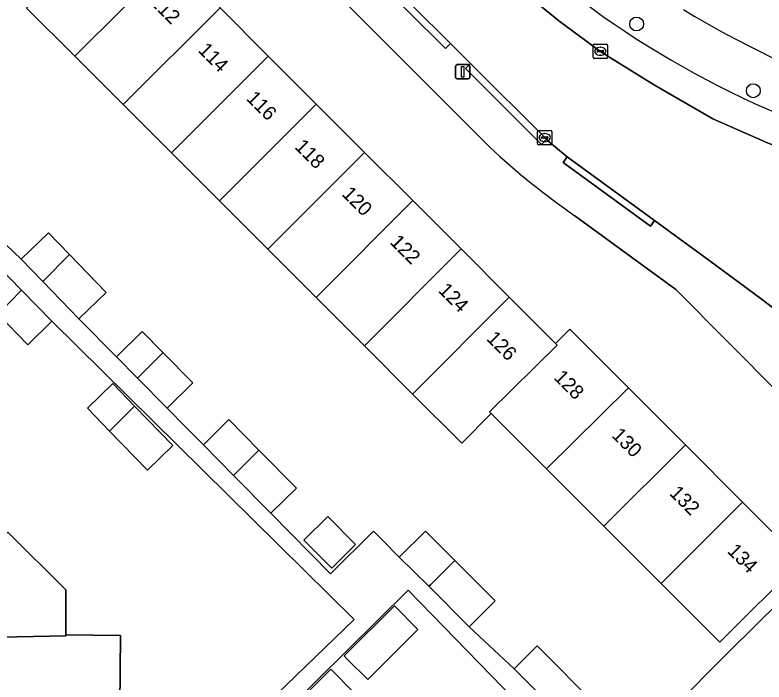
# Model space of a CAD drawing. Extents: x 159960 to 160866, y 382700 to 383354.
# Drawn here: x 160272 to 160324.7, y 383141.1 to 383188 of the extents above; entities that cross this region are included whole.
import ezdxf

# ---------------------------------------------------------------- set-up
doc = ezdxf.new("R2010")
doc.units = 0
for name, color, linetype in [('IMGEO_Boom', 7, 'Continuous'), ('IMGEO_Erf', 7, 'Continuous'), ('IMGEO_Kolk', 7, 'Continuous'), ('IMGEO_Lichtmast', 7, 'Continuous'), ('IMGEO_Muur', 7, 'Continuous'), ('IMGEO_Pand', 7, 'Continuous'), ('IMGEO_Pand_nummerreeks', 7, 'Continuous'), ('IMGEO_Parkeervlak_open', 7, 'Continuous'), ('IMGEO_Rijbaan_lokaal_open', 7, 'Continuous'), ('IMGEO_Voetpad_open', 7, 'Continuous')]:
    doc.layers.add(name, color=color, linetype=linetype)

msp = doc.modelspace()

# ---------------------------------------------------------------- linework, layer by layer
at = {"layer": 'IMGEO_Boom'}
for centre in [(160315.74, 383187.359), (160323.955, 383182.666)]:
    msp.add_circle(centre, 0.489, dxfattribs=at)
at = {"layer": 'IMGEO_Erf'}
for points in [[(160305.394, 383178.694), (160250.238, 383233.806)], [(160286.405, 383188.5), (160289.798, 383185.108), (160293.184, 383181.723), (160296.584, 383178.324), (160299.977, 383174.932), (160303.377, 383171.533), (160306.77, 383168.141), (160310.036, 383164.877), (160311.04, 383165.881), (160311.168, 383165.754), (160315.169, 383161.754), (160319.183, 383157.74), (160323.205, 383153.719), (160327.339, 383149.587), (160321.607, 383143.853), (160318.071, 383147.388), (160317.458, 383148.001), (160313.424, 383152.033), (160309.397, 383156.059), (160305.507, 383159.948), (160303.421, 383157.861), (160303.283, 383157.999), (160299.964, 383161.316), (160296.568, 383164.711), (160293.165, 383168.113), (160289.769, 383171.508), (160286.366, 383174.91), (160282.977, 383178.298), (160279.58, 383181.693), (160276.184, 383185.088), (160272.788, 383188.483)], [(160314.099, 383134.997), (160322.256, 383143.204), (160333.148, 383153.955), (160318.511, 383168.69), (160311.395, 383173.873)], [(160269.673, 383173.403), (160272.408, 383170.816), (160274.321, 383172.663), (160275.799, 383171.132), (160278.379, 383168.46), (160276.466, 383166.613), (160279.117, 383163.951), (160280.915, 383165.726), (160282.383, 383164.238), (160284.489, 383162.104), (160282.69, 383160.33), (160283.977, 383159.026), (160285.234, 383157.752), (160287.032, 383159.527), (160289.147, 383157.384), (160291.785, 383154.711), (160289.986, 383152.936), (160294.189, 383148.677), (160297.221, 383151.669), (160297.796, 383151.092), (160299.029, 383149.854), (160300.869, 383151.685), (160302.938, 383149.607), (160305.77, 383146.764), (160303.951, 383144.952), (160307.119, 383141.978), (160308.737, 383143.597), (160312.99, 383139.346)], [(160271.204, 383125.023), (160273.019, 383123.141), (160276.812, 383127.095), (160275.198, 383128.768), (160277.564, 383131.048), (160279.184, 383132.609), (160278.435, 383133.386), (160281.158, 383136.01), (160283.519, 383133.562), (160295.852, 383145.458), (160274.571, 383166.453), (160272.87, 383164.782), (160270.751, 383166.941)], [(160271.456, 383151.604), (160275.547, 383147.534), (160275.555, 383144.38), (160279.403, 383144.34), (160279.352, 383139.4), (160275.747, 383139.437), (160274.777, 383140.403), (160271.462, 383137.072)]]:
    msp.add_lwpolyline(points, dxfattribs=at)
for points in [[(160277.062, 383160.33), (160278.845, 383162.066), (160280.39, 383160.478), (160283.083, 383157.712), (160281.299, 383155.976), (160278.632, 383158.716)], [(160293.985, 383152.715), (160295.951, 383150.74), (160294.266, 383149.063), (160292.3, 383151.038)], [(160317.749, 383128.872), (160312.955, 383133.845), (160299.647, 383147.532), (160269.731, 383117.974), (160269.177, 383118.534), (160268.029, 383117.389), (160269.72, 383115.677), (160266.437, 383112.352), (160263.067, 383108.94), (160261.921, 383110.101), (160243.414, 383091.22), (160245.084, 383089.53), (160241.693, 383086.103), (160238.297, 383082.67), (160236.55, 383084.438), (160235.723, 383083.544), (160237.518, 383081.722), (160232.527, 383076.804), (160248.572, 383060.664), (160250.829, 383062.553), (160255.939, 383067.31)], [(160295.34, 383142.7), (160295.144, 383142.896), (160298.684, 383146.416), (160300.341, 383144.749), (160296.806, 383141.232)], [(160291.045, 383138.429), (160290.847, 383138.623), (160294.196, 383141.954), (160295.859, 383140.289), (160292.528, 383136.976)]]:
    msp.add_lwpolyline(points, close=True, dxfattribs=at)
for centre, radius, start, end in [((160357.767, 383252.941), 75.298, 239.03984, 260.43858), ((160340.794, 383216.613), 51.875, 226.9679, 235.4777)]:
    msp.add_arc(centre, radius, start, end, dxfattribs=at)
at = {"layer": 'IMGEO_Kolk'}
for p, q in [((160312.686, 383185.018), (160312.686, 383185.87)), ((160312.761, 383185.944), (160313.613, 383185.944)), ((160313.174, 383185.724), (160313.199, 383185.724)), ((160313.687, 383185.87), (160313.687, 383185.018)), ((160312.945, 383185.438), (160312.945, 383185.45)), ((160313.383, 383185.401), (160312.985, 383185.401)), ((160312.988, 383185.487), (160313.386, 383185.487)), ((160313.197, 383185.164), (160313.172, 383185.164)), ((160313.429, 383185.45), (160313.429, 383185.438)), ((160313.613, 383184.944), (160312.761, 383184.944)), ((160308.842, 383179.87), (160309.694, 383179.87)), ((160308.767, 383178.944), (160308.767, 383179.796)), ((160309.026, 383179.364), (160309.026, 383179.376)), ((160309.069, 383179.413), (160309.467, 383179.413)), ((160309.255, 383179.65), (160309.28, 383179.65)), ((160309.51, 383179.376), (160309.51, 383179.364)), ((160309.768, 383179.796), (160309.768, 383178.944)), ((160309.694, 383178.87), (160308.842, 383178.87)), ((160309.464, 383179.327), (160309.066, 383179.327)), ((160309.278, 383179.09), (160309.253, 383179.09))]:
    msp.add_line(p, q, dxfattribs=at)
for points in [[(160312.686, 383185.018), (160312.686, 383185.87)], [(160312.761, 383185.944), (160313.613, 383185.944)], [(160313.687, 383185.87), (160313.687, 383185.018)], [(160313.613, 383184.944), (160312.761, 383184.944)], [(160308.842, 383179.87), (160309.694, 383179.87)], [(160308.767, 383178.944), (160308.767, 383179.796)], [(160309.768, 383179.796), (160309.768, 383178.944)], [(160309.694, 383178.87), (160308.842, 383178.87)]]:
    msp.add_lwpolyline(points, dxfattribs=at)
for centre, radius, start, end in [((160312.763, 383185.868), 0.0765, 91.552, 178.448), ((160312.763, 383185.868), 0.0765, 91.552, 178.448), ((160313.611, 383185.868), 0.0765, 1.552, 88.448), ((160313.611, 383185.868), 0.0765, 1.552, 88.448), ((160312.985, 383185.447), 0.0403, 85.8775, 175.7526), ((160312.982, 383185.437), 0.0366, 178.938, 274.7102), ((160313.386, 383185.444), 0.043, 264.8664, 352.4533), ((160313.39, 383185.449), 0.0386, 1.7309, 96.639), ((160312.763, 383185.02), 0.0765, 181.552, 268.448), ((160312.763, 383185.02), 0.0765, 181.552, 268.448), ((160313.611, 383185.02), 0.0765, 271.552, 358.448), ((160313.611, 383185.02), 0.0765, 271.552, 358.448), ((160308.844, 383179.794), 0.0765, 91.552, 178.448), ((160308.844, 383179.794), 0.0765, 91.552, 178.448), ((160309.692, 383179.794), 0.0765, 1.552, 88.448), ((160309.692, 383179.794), 0.0765, 1.552, 88.448), ((160309.066, 383179.373), 0.0403, 85.8775, 175.7526), ((160309.063, 383179.363), 0.0366, 178.938, 274.7102), ((160309.467, 383179.37), 0.043, 264.8664, 352.4533), ((160309.471, 383179.375), 0.0386, 1.7309, 96.639), ((160308.844, 383178.946), 0.0765, 181.552, 268.448), ((160308.844, 383178.946), 0.0765, 181.552, 268.448), ((160309.692, 383178.946), 0.0765, 271.552, 358.448), ((160309.692, 383178.946), 0.0765, 271.552, 358.448)]:
    msp.add_arc(centre, radius, start, end, dxfattribs=at)
for centre, major_axis, ratio, start_param, end_param in [((160313.173, 383185.444), (-0.387, 0.002), 0.722429, 4.712389, 7.853982), ((160313.198, 383185.444), (-0.39, 0.002), 0.717154, 1.570796, 4.712389), ((160309.254, 383179.37), (-0.387, 0.002), 0.722429, 4.712389, 7.853982), ((160309.279, 383179.37), (-0.39, 0.002), 0.717154, 1.570796, 4.712389)]:
    msp.add_ellipse(centre, major_axis=major_axis, ratio=ratio, start_param=start_param, end_param=end_param, dxfattribs=at)
at = {"layer": 'IMGEO_Lichtmast'}
for p, q in [((160302.995, 383183.605), (160302.995, 383184.405)), ((160302.995, 383184.405), (160302.995, 383183.605)), ((160303.095, 383184.505), (160303.885, 383184.505)), ((160303.885, 383184.505), (160303.095, 383184.505)), ((160303.985, 383184.405), (160303.985, 383183.605)), ((160303.985, 383183.605), (160303.985, 383184.405)), ((160303.885, 383183.505), (160303.095, 383183.505)), ((160303.095, 383183.505), (160303.885, 383183.505))]:
    msp.add_line(p, q, dxfattribs=at)
msp.add_lwpolyline([(160303.415, 383184.38), (160303.565, 383184.38), (160303.565, 383183.63), (160303.415, 383183.63), (160303.415, 383184.38)], dxfattribs=at)
for centre, start, end in [((160303.095, 383184.405), 90, 180), ((160303.095, 383184.405), 90, 180), ((160303.885, 383184.405), 0, 90), ((160303.885, 383184.405), 360, 90), ((160303.095, 383183.605), 180, 270), ((160303.095, 383183.605), 180, 270), ((160303.885, 383183.605), 270, 0), ((160303.885, 383183.605), 270, 0)]:
    msp.add_arc(centre, 0.1, start, end, dxfattribs=at)
at = {"layer": 'IMGEO_Muur'}
msp.add_lwpolyline([(160314.099, 383134.997), (160322.256, 383143.204)], dxfattribs=at)
at = {"layer": 'IMGEO_Pand'}
for points in [[(160283.011, 383191.893), (160279.626, 383195.277), (160272.788, 383188.483), (160276.184, 383185.088)], [(160283.011, 383191.893), (160276.184, 383185.088), (160279.58, 383181.693), (160286.405, 383188.5)], [(160279.58, 383181.693), (160282.977, 383178.298), (160289.798, 383185.108), (160286.405, 383188.5)], [(160293.184, 383181.723), (160289.798, 383185.108), (160282.977, 383178.298), (160286.366, 383174.91)], [(160293.184, 383181.723), (160286.366, 383174.91), (160289.769, 383171.508), (160296.584, 383178.324)], [(160296.584, 383178.324), (160289.769, 383171.508), (160293.165, 383168.113), (160299.977, 383174.932)], [(160296.568, 383164.711), (160303.377, 383171.533), (160299.977, 383174.932), (160293.165, 383168.113)], [(160275.799, 383171.132), (160274.321, 383172.663), (160272.408, 383170.816), (160273.917, 383169.253)], [(160268.949, 383172.18), (160267.248, 383170.51), (160270.751, 383166.941), (160272.434, 383168.63)], [(160299.964, 383161.316), (160306.77, 383168.141), (160303.377, 383171.533), (160296.568, 383164.711)], [(160275.799, 383171.132), (160273.917, 383169.253), (160276.466, 383166.613), (160278.379, 383168.46)], [(160274.571, 383166.453), (160272.434, 383168.63), (160270.751, 383166.941), (160272.87, 383164.782)], [(160310.036, 383164.877), (160306.77, 383168.141), (160299.964, 383161.316), (160303.283, 383157.999), (160303.421, 383157.861), (160305.507, 383159.948), (160305.387, 383160.068), (160310.155, 383164.758)], [(160282.383, 383164.238), (160280.915, 383165.726), (160279.117, 383163.951), (160280.6, 383162.448), (160282.349, 383164.205)], [(160315.169, 383161.754), (160311.168, 383165.754), (160311.04, 383165.881), (160310.036, 383164.877), (160310.155, 383164.758), (160305.387, 383160.068), (160305.507, 383159.948), (160309.397, 383156.059)], [(160282.383, 383164.238), (160282.349, 383164.205), (160280.6, 383162.448), (160282.69, 383160.33), (160284.489, 383162.104)], [(160278.632, 383158.716), (160278.909, 383158.99), (160280.39, 383160.478), (160278.845, 383162.066), (160277.062, 383160.33)], [(160313.424, 383152.033), (160319.183, 383157.74), (160315.169, 383161.754), (160309.397, 383156.059)], [(160278.632, 383158.716), (160281.299, 383155.976), (160283.083, 383157.712), (160280.39, 383160.478), (160278.909, 383158.99)], [(160285.234, 383157.752), (160287.364, 383155.593), (160289.147, 383157.384), (160287.032, 383159.527)], [(160313.424, 383152.033), (160317.458, 383148.001), (160323.205, 383153.719), (160319.183, 383157.74)], [(160287.364, 383155.593), (160289.986, 383152.936), (160291.785, 383154.711), (160289.147, 383157.384)], [(160323.205, 383153.719), (160317.458, 383148.001), (160318.071, 383147.388), (160321.607, 383143.853), (160327.339, 383149.587)], [(160292.3, 383151.038), (160294.266, 383149.063), (160295.951, 383150.74), (160293.985, 383152.715)], [(160275.547, 383147.534), (160271.456, 383151.604), (160265.746, 383145.87), (160267.301, 383144.322), (160267.477, 383144.144), (160275.555, 383144.319), (160275.555, 383144.38)], [(160299.029, 383149.854), (160301.117, 383147.793), (160301.225, 383147.9), (160302.861, 383149.53), (160302.938, 383149.607), (160300.869, 383151.685)], [(160302.938, 383149.607), (160302.861, 383149.53), (160301.225, 383147.9), (160301.117, 383147.793), (160303.951, 383144.952), (160305.77, 383146.764)], [(160295.34, 383142.7), (160296.806, 383141.232), (160300.341, 383144.749), (160298.684, 383146.416), (160295.144, 383142.896)], [(160275.555, 383144.38), (160275.555, 383144.319), (160267.477, 383144.144), (160267.301, 383144.322), (160265.761, 383142.775), (160271.462, 383137.072), (160274.777, 383140.403), (160275.747, 383139.437), (160279.352, 383139.4), (160279.403, 383144.34)], [(160311.372, 383137.727), (160312.99, 383139.346), (160308.737, 383143.597), (160307.119, 383141.978)], [(160291.045, 383138.429), (160292.528, 383136.976), (160295.859, 383140.289), (160294.196, 383141.954), (160290.847, 383138.623)]]:
    msp.add_lwpolyline(points, close=True, dxfattribs=at)
at = {"layer": 'IMGEO_Parkeervlak_open'}
msp.add_lwpolyline([(160294.965, 383201.969), (160297.797, 383199.049), (160302.235, 383194.739), (160307.446, 383189.917), (160310.267, 383187.595), (160313.229, 383185.411), (160316.927, 383183.097), (160321.106, 383180.68), (160324.997, 383178.975), (160328.902, 383177.55), (160332.22, 383176.405)], dxfattribs=at)
msp.add_arc((160351.429, 383241.773), 65.954, 223.97517, 250.4454, dxfattribs=at)
at = {"layer": 'IMGEO_Rijbaan_lokaal_open'}
for points in [[(160294.083, 383204.208), (160290.422, 383207.847), (160289.751, 383207.177), (160280.345, 383216.598), (160276.151, 383212.393), (160286.322, 383202.25), (160289.036, 383199.543), (160290.513, 383198.071), (160295.909, 383192.69), (160297.288, 383191.315), (160302.626, 383185.991), (160304.044, 383184.577), (160309.389, 383179.246), (160309.495, 383179.141), (160310.861, 383178.018), (160317.004, 383173.543), (160320.836, 383170.751), (160324.506, 383168.031), (160326.417, 383166.576), (160328.732, 383164.433), (160330.856, 383162.431), (160332.033, 383161.246), (160333.827, 383162.947)], [(160341.611, 383174.539), (160342.166, 383174.495), (160342.396, 383176.859), (160341.076, 383176.928), (160338.776, 383176.646), (160335.943, 383176.137), (160334.228, 383176.029), (160332.553, 383176.29), (160332.22, 383176.405), (160328.902, 383177.55), (160324.997, 383178.975), (160321.106, 383180.68), (160316.927, 383183.097), (160313.229, 383185.411), (160310.267, 383187.595), (160307.446, 383189.917), (160302.235, 383194.739), (160297.797, 383199.049)]]:
    msp.add_lwpolyline(points, dxfattribs=at)
at = {"layer": 'IMGEO_Voetpad_open'}
for points in [[(160250.526, 383235.817), (160250.238, 383233.806), (160305.394, 383178.694)], [(160328.732, 383164.433), (160326.417, 383166.576), (160324.506, 383168.031), (160320.836, 383170.751), (160317.004, 383173.543), (160316.71, 383173.14), (160310.563, 383177.619), (160310.861, 383178.018), (160309.495, 383179.141), (160309.389, 383179.246), (160309.036, 383178.893), (160303.691, 383184.224), (160304.044, 383184.577), (160302.626, 383185.991), (160302.273, 383185.638), (160296.935, 383190.962)], [(160311.395, 383173.873), (160318.511, 383168.69), (160333.148, 383153.955), (160336.194, 383157.057), (160332.033, 383161.246), (160330.856, 383162.431), (160328.732, 383164.433)], [(160269.731, 383117.974), (160299.647, 383147.532), (160312.955, 383133.845), (160314.099, 383134.997), (160311.372, 383137.727), (160307.119, 383141.978), (160303.951, 383144.952), (160301.117, 383147.793), (160299.029, 383149.854), (160297.796, 383151.092), (160297.221, 383151.669), (160294.189, 383148.677), (160289.986, 383152.936), (160287.364, 383155.593), (160285.234, 383157.752), (160283.977, 383159.026), (160282.69, 383160.33), (160280.6, 383162.448), (160279.117, 383163.951), (160276.466, 383166.613), (160273.917, 383169.253), (160272.408, 383170.816), (160269.673, 383173.403)], [(160268.949, 383172.18), (160272.434, 383168.63), (160274.571, 383166.453), (160295.852, 383145.458), (160283.519, 383133.562), (160281.095, 383131.224), (160279.219, 383129.415), (160276.812, 383127.095), (160273.019, 383123.141), (160271.148, 383121.338)], [(160337.405, 383155.839), (160336.194, 383157.057), (160333.148, 383153.955), (160322.256, 383143.204), (160314.099, 383134.997), (160312.955, 383133.845), (160317.749, 383128.872), (160255.939, 383067.31), (160250.829, 383062.553), (160248.572, 383060.664), (160247.485, 383059.754), (160244.046, 383056.876)]]:
    msp.add_lwpolyline(points, dxfattribs=at)
for points in [[(160302.626, 383185.991), (160297.288, 383191.315), (160296.935, 383190.962), (160302.273, 383185.638)], [(160309.389, 383179.246), (160304.044, 383184.577), (160303.691, 383184.224), (160309.036, 383178.893)], [(160310.861, 383178.018), (160310.563, 383177.619), (160316.71, 383173.14), (160317.004, 383173.543)]]:
    msp.add_lwpolyline(points, close=True, dxfattribs=at)
for centre, radius, start, end in [((160351.429, 383241.773), 65.954, 223.97517, 250.4454), ((160357.767, 383252.941), 75.298, 239.03984, 260.43858), ((160340.794, 383216.613), 51.875, 226.9679, 235.4777)]:
    msp.add_arc(centre, radius, start, end, dxfattribs=at)

# ---------------------------------------------------------------- texts
at = {"layer": 'IMGEO_Pand_nummerreeks'}
for s, rotation, p in [('112', 315.0101, (160281.412, 383188.853)), ('114', 315.0101, (160284.809, 383185.457)), ('116', 315.0101, (160288.204, 383182.064)), ('118', 315.0101, (160291.6, 383178.67)), ('120', 315.0101, (160294.93, 383175.34)), ('122', 315.0101, (160298.32, 383171.951)), ('124', 315.0101, (160301.715, 383168.557)), ('126', 315.0114, (160305.11, 383165.164)), ('128', 315.0114, (160309.851, 383162.431)), ('130', 315.0088, (160313.926, 383158.358)), ('132', 315.0088, (160317.997, 383154.288)), ('134', 315.0088, (160322.072, 383150.214))]:
    msp.add_text(s, height=1, rotation=rotation, dxfattribs=at).set_placement(p)

doc.saveas('drawing.dxf')
